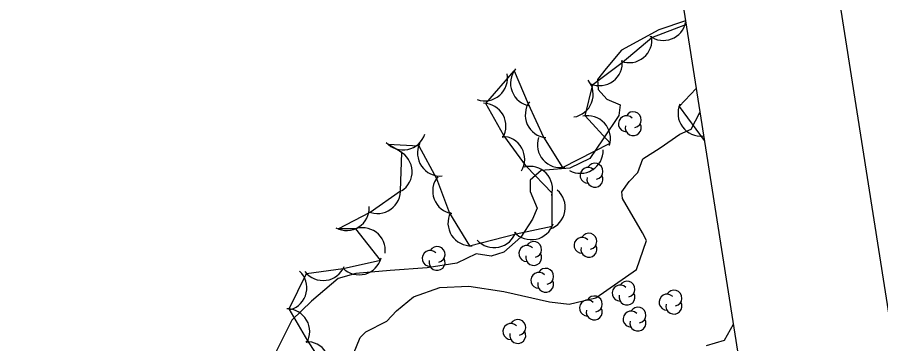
# Model space of a CAD drawing. Extents: x 643342 to 646936, y 5873857 to 5876103.
# Drawn here: x 646052.2 to 646165.6, y 5875911.3 to 5875954.3 of the extents above; entities that cross this region are included whole.
import ezdxf

# ---------------------------------------------------------------- set-up
doc = ezdxf.new("R2010")
doc.units = 0
for name, color, linetype in [('Niveau 1', 7, 'Continuous'), ('Niveau 2', 7, 'Continuous'), ('Niveau 44', 7, 'Continuous'), ('Niveau 60', 7, 'Continuous')]:
    doc.layers.add(name, color=color, linetype=linetype)

msp = doc.modelspace()

# ---------------------------------------------------------------- linework, layer by layer
at = {"layer": 'Niveau 1'}
msp.add_lwpolyline([(646146.25, 5875913.88), (646145.05, 5875911.76), (646142.69, 5875911.05)], dxfattribs=at)
at = {"layer": 'Niveau 2'}
for points in [[(646139.96, 5875953.82), (646136.45, 5875952.63), (646131.57, 5875949.96), (646129.57, 5875947.54), (646128.4, 5875946.09), (646128.49, 5875944.76), (646129.63, 5875943.49), (646131.4, 5875942.75), (646131.21, 5875941.34), (646129.17, 5875938.28), (646127.42, 5875935.71), (646124.77, 5875934.44), (646121.02, 5875934.1), (646119.59, 5875932.85), (646119.59, 5875931.34), (646120.48, 5875929.17), (646119.88, 5875927.71), (646118.35, 5875925.34), (646116.12, 5875923.36), (646114.43, 5875922.84), (646112.47, 5875923.15), (646109.93, 5875921.95), (646106.03, 5875921.31), (646101.17, 5875920.97), (646096.67, 5875920.55), (646094.36, 5875919.9), (646090.85, 5875916.91), (646088.27, 5875914.43), (646086.13, 5875910.14)], [(646096.37, 5875910.01), (646097.23, 5875912.13), (646097.96, 5875912.9), (646100.72, 5875914.3), (646102.02, 5875915.65), (646104.25, 5875917.51), (646107.72, 5875918.75), (646111.49, 5875918.92), (646116.11, 5875918.19), (646122.09, 5875916.85), (646124.68, 5875916.55), (646128.2, 5875917.39), (646133.54, 5875921.08), (646134.85, 5875924.93), (646134.33, 5875925.92), (646131.71, 5875930.45), (646131.61, 5875931.31), (646132.56, 5875932.69), (646133.71, 5875933.85), (646134.38, 5875935.66), (646136.65, 5875937.12), (646139.24, 5875938.9), (646140.74, 5875939.58), (646141.86, 5875941.74)]]:
    msp.add_lwpolyline(points, dxfattribs=at)
at = {"layer": 'Niveau 44'}
for points in [[(646093.21, 5875907.37), (646090.35, 5875911.73), (646087.92, 5875915.93), (646090.19, 5875920.59), (646095.01, 5875921.21), (646099.91, 5875922.33), (646096.66, 5875926.46), (646094.34, 5875926.44), (646098.57, 5875928.63), (646102.53, 5875931.44), (646102.73, 5875936.47), (646100.87, 5875937.58), (646104.94, 5875937.38), (646107.25, 5875933.06), (646108.99, 5875928.53), (646111.62, 5875924.23), (646117.72, 5875925.79), (646122.47, 5875926.8), (646122.47, 5875931.15), (646119.09, 5875934.64), (646116.12, 5875938.71), (646113.74, 5875942.94), (646117.45, 5875947.23), (646119.31, 5875942.91), (646121.32, 5875938.49), (646123.81, 5875934.52), (646130.06, 5875937.72), (646126.78, 5875941.3), (646127.78, 5875945.43), (646131.67, 5875948.33), (646135.56, 5875951.63), (646140.03, 5875953.35)], [(646141.36, 5875944.92), (646139.14, 5875942.56), (646142.44, 5875938.06)]]:
    msp.add_lwpolyline(points, dxfattribs=at)
for centre, radius, start, end in [((646137.06, 5875954.23), 3, 234.1127, 348.1084), ((646137.06, 5875954.23), 3, 234.1127, 348.1084), ((646137.06, 5875954.23), 3, 234.1127, 348.1084), ((646132.57, 5875951.31), 3, 249.4257, 9.4037), ((646132.57, 5875951.31), 3, 249.4257, 9.4037), ((646132.57, 5875951.31), 3, 249.4257, 9.4037), ((646128.67, 5875948.29), 3, 246.718, 6.6959), ((646128.67, 5875948.29), 3, 246.718, 6.6959), ((646128.67, 5875948.29), 3, 246.718, 6.6959), ((646113.59, 5875946.28), 3, 251.1129, 11.0908), ((646113.59, 5875946.28), 3, 251.1129, 11.0908), ((646113.59, 5875946.28), 3, 251.1129, 11.0908), ((646119.98, 5875945.61), 3, 141.4916, 261.4695), ((646119.98, 5875945.61), 3, 141.4916, 261.4695), ((646119.98, 5875945.61), 3, 141.4916, 261.4695), ((646124.85, 5875944.13), 3, 278.4554, 38.4333), ((646124.85, 5875944.13), 3, 278.4554, 38.4333), ((646124.85, 5875944.13), 3, 278.4554, 38.4333), ((646121.92, 5875941.43), 3, 144.4526, 264.4305), ((646121.92, 5875941.43), 3, 144.4526, 264.4305), ((646121.92, 5875941.43), 3, 144.4526, 264.4305), ((646113.39, 5875939.96), 3, 329.3733, 89.3512), ((646113.39, 5875939.96), 3, 329.3733, 89.3512), ((646113.39, 5875939.96), 3, 329.3733, 89.3512), ((646141.99, 5875941.65), 3, 156.2716, 276.2496), ((646141.99, 5875941.65), 3, 156.2716, 276.2496), ((646141.99, 5875941.65), 3, 156.2716, 276.2496), ((646127.12, 5875938.32), 3, 342.508, 102.486), ((646127.12, 5875938.32), 3, 342.508, 102.486), ((646127.12, 5875938.32), 3, 342.508, 102.486), ((646132.21, 5875940.27), 1.05, 44.1154, 269.804), ((646133.11, 5875940.8), 1.05, 282.2692, 149.7263), ((646133.11, 5875939.75), 1.05, 166.9369, 29.6212), ((646102.87, 5875939.82), 3, 222.3941, 342.372), ((646102.87, 5875939.82), 3, 222.3941, 342.372), ((646102.87, 5875939.82), 3, 222.3941, 342.372), ((646107.77, 5875936.39), 3, 154.5844, 274.5624), ((646107.77, 5875936.39), 3, 154.5844, 274.5624), ((646107.77, 5875936.39), 3, 154.5844, 274.5624), ((646115.85, 5875935.6), 3, 329.3733, 89.3512), ((646115.85, 5875935.6), 3, 329.3733, 89.3512), ((646115.85, 5875935.6), 3, 329.3733, 89.3512), ((646123.52, 5875937.51), 3, 161.4749, 281.4529), ((646123.52, 5875937.51), 3, 161.4749, 281.4529), ((646123.52, 5875937.51), 3, 161.4749, 281.4529), ((646101.06, 5875933.97), 3, 302.3202, 62.2982), ((646101.06, 5875933.97), 3, 302.3202, 62.2982), ((646101.06, 5875933.97), 3, 302.3202, 62.2982), ((646126.16, 5875936.75), 3, 241.4243, 1.4023), ((646126.16, 5875936.75), 3, 241.4243, 1.4023), ((646126.16, 5875936.75), 3, 241.4243, 1.4023), ((646119.51, 5875931.67), 3, 344.0771, 104.055), ((646119.51, 5875931.67), 3, 344.0771, 104.055), ((646119.51, 5875931.67), 3, 344.0771, 104.055), ((646127.17, 5875933.49), 1.05, 44.1154, 269.804), ((646128.07, 5875934.02), 1.05, 282.2692, 149.7263), ((646109.76, 5875931.42), 3, 140.992, 260.9699), ((646109.76, 5875931.42), 3, 140.992, 260.9699), ((646109.76, 5875931.42), 3, 140.992, 260.9699), ((646128.07, 5875932.97), 1.05, 166.9369, 29.6212), ((646099.53, 5875931.47), 3, 245.406, 5.3839), ((646099.53, 5875931.47), 3, 245.406, 5.3839), ((646099.53, 5875931.47), 3, 245.406, 5.3839), ((646121.18, 5875929.25), 3, 289.7925, 49.7705), ((646121.18, 5875929.25), 3, 289.7925, 49.7705), ((646121.18, 5875929.25), 3, 289.7925, 49.7705), ((646095.44, 5875929.23), 3, 242.6102, 2.5881), ((646095.44, 5875929.23), 3, 242.6102, 2.5881), ((646095.44, 5875929.23), 3, 242.6102, 2.5881), ((646111.77, 5875927.22), 3, 153.0826, 273.0606), ((646111.77, 5875927.22), 3, 153.0826, 273.0606), ((646111.77, 5875927.22), 3, 153.0826, 273.0606), ((646097.54, 5875923.59), 3, 353.1178, 113.0958), ((646097.54, 5875923.59), 3, 353.1178, 113.0958), ((646097.54, 5875923.59), 3, 353.1178, 113.0958), ((646119.72, 5875928.02), 3, 222.066, 342.044), ((646119.72, 5875928.02), 3, 222.066, 342.044), ((646119.72, 5875928.02), 3, 222.066, 342.044), ((646114.83, 5875926.98), 3, 222.066, 342.044), ((646114.83, 5875926.98), 3, 222.066, 342.044), ((646114.83, 5875926.98), 3, 222.066, 342.044), ((646126.38, 5875924.28), 1.05, 44.1154, 269.804), ((646127.28, 5875924.81), 1.05, 282.2692, 149.7263), ((646107.34, 5875923.08), 1.05, 282.2692, 149.7263), ((646119.13, 5875923.2), 1.05, 44.1154, 269.804), ((646120.03, 5875923.73), 1.05, 282.2692, 149.7263), ((646127.28, 5875923.76), 1.05, 166.9369, 29.6212), ((646106.44, 5875922.55), 1.05, 44.1154, 269.804), ((646120.03, 5875922.68), 1.05, 166.9369, 29.6212), ((646097.1, 5875923.4), 3, 225.1431, 345.121), ((646097.1, 5875923.4), 3, 225.1431, 345.121), ((646097.1, 5875923.4), 3, 225.1431, 345.121), ((646107.34, 5875922.03), 1.05, 166.9369, 29.6212), ((646087.23, 5875918.7), 3, 286.7432, 46.7212), ((646087.23, 5875918.7), 3, 286.7432, 46.7212), ((646087.23, 5875918.7), 3, 286.7432, 46.7212), ((646092.37, 5875922.65), 3, 217.4008, 337.3787), ((646092.37, 5875922.65), 3, 217.4008, 337.3787), ((646092.37, 5875922.65), 3, 217.4008, 337.3787), ((646120.7, 5875919.67), 1.05, 44.1154, 269.804), ((646121.6, 5875920.2), 1.05, 282.2692, 149.7263), ((646121.6, 5875919.15), 1.05, 166.9369, 29.6212), ((646132.29, 5875918.52), 1.05, 282.2692, 149.7263), ((646131.39, 5875917.99), 1.05, 44.1154, 269.804), ((646138.45, 5875917.33), 1.05, 282.2692, 149.7263), ((646127.09, 5875916.03), 1.05, 44.1154, 269.804), ((646127.99, 5875916.56), 1.05, 282.2692, 149.7263), ((646132.29, 5875917.47), 1.05, 166.9369, 29.6212), ((646137.55, 5875916.8), 1.05, 44.1154, 269.804), ((646087.61, 5875912.94), 3, 330.0512, 90.0292), ((646087.61, 5875912.94), 3, 330.0512, 90.0292), ((646087.61, 5875912.94), 3, 330.0512, 90.0292), ((646127.99, 5875915.51), 1.05, 166.9369, 29.6212), ((646133.72, 5875915.1), 1.05, 282.2692, 149.7263), ((646138.45, 5875916.28), 1.05, 166.9369, 29.6212), ((646132.82, 5875914.57), 1.05, 44.1154, 269.804), ((646117.04, 5875912.94), 1.05, 44.1154, 269.804), ((646117.94, 5875913.47), 1.05, 282.2692, 149.7263), ((646133.72, 5875914.05), 1.05, 166.9369, 29.6212), ((646117.94, 5875912.42), 1.05, 166.9369, 29.6212), ((646090.21, 5875908.6), 3, 332.4766, 92.4545), ((646090.21, 5875908.6), 3, 332.4766, 92.4545), ((646090.21, 5875908.6), 3, 332.4766, 92.4545)]:
    msp.add_arc(centre, radius, start, end, dxfattribs=at)
at = {"layer": 'Niveau 60'}
msp.add_lwpolyline([(646417.19, 5874320.42), (646911.1, 5874398.11), (646647.07, 5876077.14), (646153.42, 5875999.51), (646417.52, 5874320.47)], dxfattribs=at)
msp.add_lwpolyline([(643367.26, 5875561.52), (646133.22, 5875996.67), (646397.42, 5874317.29), (643631.46, 5873882.15)], close=True, dxfattribs=at)

doc.saveas('drawing.dxf')
